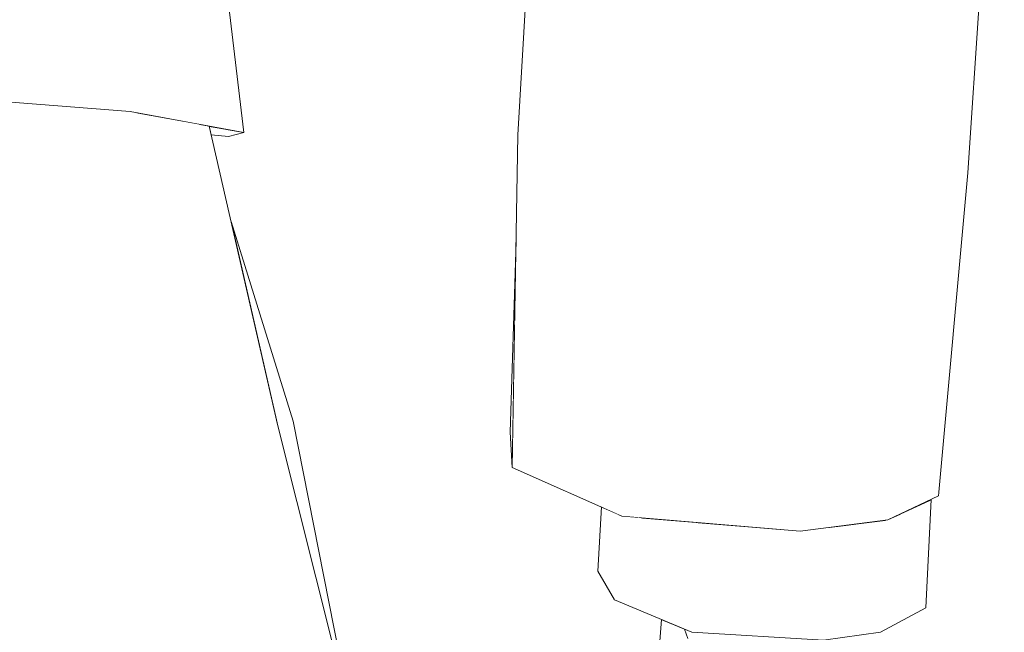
# Model space of a CAD drawing. Header units: millimetres. Extents: x 0 to 650, y -1 to 707.
# Tile 275 of 348: x 487.29 to 489.16, y 456.14 to 457.31. Entities that reach past the tile are written whole.
import ezdxf
from ezdxf.xclip import XClip

# ---------------------------------------------------------------- set-up
doc = ezdxf.new("R2010")
doc.units = ezdxf.units.MM
doc.header["$MEASUREMENT"] = 0
doc.header["$XCLIPFRAME"] = 0
doc.linetypes.add('Wipeout_Contour', pattern=[1000, 0, -1000])
doc.layers.add('Interior - Mobiliário .ARQ', color=7, linetype='Continuous')

# ---------------------------------------------------------------- blocks, each defined once
blk = doc.blocks.new('Desenho_5_5', base_point=(26.0927, 442.8059))
at = {"color": 254, "linetype": 'Wipeout_Contour', "lineweight": 0, "ltscale": 6011.139815}
blk.add_wipeout([(486.806, 457.1845), (487.0699, 457.1642), (487.0717, 457.1801), (487.1351, 457.2257), (487.1508, 457.2011), (487.1673, 457.1791), (487.172, 457.1563), (487.4996, 457.1311), (487.445, 457.5433)], dxfattribs=at).dxf.layer = 'Interior - Mobiliário .ARQ'
at = {"color": 254, "linetype": 'Wipeout_Contour', "lineweight": 0, "ltscale": 2005.553601}
blk.add_wipeout([(487.682, 457.0973), (487.6861, 457.0834), (487.7154, 457.0911)], dxfattribs=at).dxf.layer = 'Interior - Mobiliário .ARQ'
at = {"color": 254, "linetype": 'Wipeout_Contour', "lineweight": 0, "ltscale": 2004.581824}
blk.add_wipeout([(487.7781, 456.5416), (487.9249, 455.9555), (487.809, 456.5429)], dxfattribs=at).dxf.layer = 'Interior - Mobiliário .ARQ'
at = {"color": 254, "linetype": 'Wipeout_Contour', "lineweight": 0, "ltscale": 2675.005881}
blk.add_wipeout([(488.9633, 456.3674), (488.9239, 456.1424), (489.0104, 456.1887), (489.0202, 456.3943)], dxfattribs=at).dxf.layer = 'Interior - Mobiliário .ARQ'
at = {"color": 254, "linetype": 'Wipeout_Contour', "lineweight": 0, "ltscale": 2005.762287}
blk.add_wipeout([(488.4189, 456.2036), (488.4695, 456.3597), (488.4332, 456.3628)], dxfattribs=at).dxf.layer = 'Interior - Mobiliário .ARQ'
at = {"color": 254, "linetype": 'Wipeout_Contour', "lineweight": 0, "ltscale": 2673.781825}
blk.add_wipeout([(488.4986, 455.7702), (488.5582, 456.1305), (488.5517, 456.1481), (488.5114, 456.1649)], dxfattribs=at).dxf.layer = 'Interior - Mobiliário .ARQ'
at = {"color": 254, "linetype": 'Wipeout_Contour', "lineweight": 0, "ltscale": 2005.064247}
blk.add_wipeout([(487.445, 457.5433), (486.7763, 457.5795), (486.806, 457.1845)], dxfattribs=at).dxf.layer = 'Interior - Mobiliário .ARQ'
at = {"color": 254, "linetype": 'Wipeout_Contour', "lineweight": 0, "ltscale": 2673.510732}
blk.add_wipeout([(487.6816, 457.0973), (487.6496, 457.1033), (487.6534, 457.0868), (487.6861, 457.0834)], dxfattribs=at).dxf.layer = 'Interior - Mobiliário .ARQ'
at = {"color": 254, "linetype": 'Wipeout_Contour', "lineweight": 0, "ltscale": 2676.034664}
blk.add_wipeout([(488.9343, 456.3549), (488.9239, 456.1424), (488.9633, 456.3674), (488.938, 456.3554)], dxfattribs=at).dxf.layer = 'Interior - Mobiliário .ARQ'
at = {"color": 254, "linetype": 'Wipeout_Contour', "lineweight": 0, "ltscale": 2673.294135}
blk.add_wipeout([(488.5081, 456.1663), (488.4928, 455.9555), (488.4986, 455.7702), (488.5114, 456.1649)], dxfattribs=at).dxf.layer = 'Interior - Mobiliário .ARQ'
at = {"color": 254, "linetype": 'Wipeout_Contour', "lineweight": 0, "ltscale": 2006.028536}
blk.add_wipeout([(487.6629, 457.5269), (487.445, 457.5433), (487.4996, 457.1311)], dxfattribs=at).dxf.layer = 'Interior - Mobiliário .ARQ'
at = {"color": 254, "linetype": 'Wipeout_Contour', "lineweight": 0, "ltscale": 2674.604883}
blk.add_wipeout([(488.8637, 456.3459), (488.816, 456.1274), (488.9239, 456.1424), (488.9343, 456.3549)], dxfattribs=at).dxf.layer = 'Interior - Mobiliário .ARQ'
at = {"layer": 'Interior - Mobiliário .ARQ', "color": 7, "linetype": 'Continuous', "lineweight": 0}
blk.add_line((489.0104, 456.1887), (488.9239, 456.1424), dxfattribs=at)
at = {"color": 254, "linetype": 'Wipeout_Contour', "lineweight": 0, "ltscale": 2004.95338}
blk.add_wipeout([(487.4996, 457.1311), (487.7154, 457.0911), (487.6629, 457.5269)], dxfattribs=at).dxf.layer = 'Interior - Mobiliário .ARQ'
at = {"color": 254, "linetype": 'Wipeout_Contour', "lineweight": 0, "ltscale": 2006.727733}
blk.add_wipeout([(488.9867, 456.977), (488.938, 456.3554), (489.0344, 456.401)], dxfattribs=at).dxf.layer = 'Interior - Mobiliário .ARQ'
at = {"color": 254, "linetype": 'Wipeout_Contour', "lineweight": 0, "ltscale": 2006.59964}
blk.add_wipeout([(488.8262, 456.3411), (488.816, 456.1274), (488.8637, 456.3459)], dxfattribs=at).dxf.layer = 'Interior - Mobiliário .ARQ'
at = {"color": 254, "linetype": 'Wipeout_Contour', "lineweight": 0, "ltscale": 2004.890516}
blk.add_wipeout([(487.6301, 457.1069), (487.5116, 457.1288), (487.5833, 456.5535)], dxfattribs=at).dxf.layer = 'Interior - Mobiliário .ARQ'
at = {"color": 254, "linetype": 'Wipeout_Contour', "lineweight": 0, "ltscale": 2007.911079}
blk.add_wipeout([(489.0344, 456.401), (489.0901, 457.0147), (488.9867, 456.977)], dxfattribs=at).dxf.layer = 'Interior - Mobiliário .ARQ'
at = {"color": 254, "linetype": 'Wipeout_Contour', "lineweight": 0, "ltscale": 3342.905309}
blk.add_wipeout([(488.6597, 456.3436), (488.5661, 456.142), (488.816, 456.1274), (488.8262, 456.3411), (488.7713, 456.3341)], dxfattribs=at).dxf.layer = 'Interior - Mobiliário .ARQ'
at = {"layer": 'Interior - Mobiliário .ARQ', "color": 7, "linetype": 'Continuous', "lineweight": 0}
for p, q in [((489.0202, 456.3943), (489.0104, 456.1887)), ((488.9239, 456.1424), (488.816, 456.1274))]:
    blk.add_line(p, q, dxfattribs=at)
at = {"color": 254, "linetype": 'Wipeout_Contour', "lineweight": 0, "ltscale": 2008.426821}
blk.add_wipeout([(488.9867, 456.977), (489.0901, 457.0147), (489.1591, 458.075)], dxfattribs=at).dxf.layer = 'Interior - Mobiliário .ARQ'
at = {"color": 254, "linetype": 'Wipeout_Contour', "lineweight": 0, "ltscale": 2673.157024}
blk.add_wipeout([(487.5833, 456.5535), (487.7792, 456.5368), (487.6496, 457.1033), (487.6301, 457.1069)], dxfattribs=at).dxf.layer = 'Interior - Mobiliário .ARQ'
at = {"color": 254, "linetype": 'Wipeout_Contour', "lineweight": 0, "ltscale": 2006.505083}
blk.add_wipeout([(488.815, 456.9628), (488.7713, 456.3341), (488.938, 456.3554)], dxfattribs=at).dxf.layer = 'Interior - Mobiliário .ARQ'
at = {"color": 254, "linetype": 'Wipeout_Contour', "lineweight": 0, "ltscale": 2006.16287}
blk.add_wipeout([(488.5772, 456.3506), (488.5661, 456.142), (488.6597, 456.3436)], dxfattribs=at).dxf.layer = 'Interior - Mobiliário .ARQ'
at = {"layer": 'Interior - Mobiliário .ARQ', "color": 7, "linetype": 'Continuous', "lineweight": 0}
for p, q in [((487.6629, 457.5269), (487.7154, 457.0911)), ((487.7154, 457.0911), (487.6861, 457.0834)), ((487.6861, 457.0834), (487.6534, 457.0868))]:
    blk.add_line(p, q, dxfattribs=at)
at = {"color": 254, "linetype": 'Wipeout_Contour', "lineweight": 0, "ltscale": 2009.841131}
blk.add_wipeout([(489.1591, 458.075), (489.0708, 458.0461), (488.9867, 456.977)], dxfattribs=at).dxf.layer = 'Interior - Mobiliário .ARQ'
at = {"color": 254, "linetype": 'Wipeout_Contour', "lineweight": 0, "ltscale": 2004.066325}
blk.add_wipeout([(487.7792, 456.5368), (487.5833, 456.5535), (487.6597, 455.9347)], dxfattribs=at).dxf.layer = 'Interior - Mobiliário .ARQ'
at = {"color": 254, "linetype": 'Wipeout_Contour', "lineweight": 0, "ltscale": 2673.756664}
blk.add_wipeout([(488.4695, 456.3597), (488.4189, 456.2036), (488.5661, 456.142), (488.5772, 456.3506)], dxfattribs=at).dxf.layer = 'Interior - Mobiliário .ARQ'
at = {"layer": 'Interior - Mobiliário .ARQ', "color": 7, "linetype": 'Continuous', "lineweight": 0}
for p, q in [((489.0901, 457.0147), (489.1591, 458.075)), ((488.4928, 455.9555), (488.5081, 456.1663)), ((488.5517, 456.1481), (488.5582, 456.1305)), ((488.816, 456.1274), (488.5661, 456.142))]:
    blk.add_line(p, q, dxfattribs=at)
at = {"color": 254, "linetype": 'Wipeout_Contour', "lineweight": 0, "ltscale": 2003.689378}
blk.add_wipeout([(487.5833, 456.5535), (487.1441, 457.1796), (487.1648, 456.5523)], dxfattribs=at).dxf.layer = 'Interior - Mobiliário .ARQ'
at = {"color": 254, "linetype": 'Wipeout_Contour', "lineweight": 0, "ltscale": 2007.413138}
blk.add_wipeout([(488.938, 456.3554), (488.9867, 456.977), (488.815, 456.9628)], dxfattribs=at).dxf.layer = 'Interior - Mobiliário .ARQ'
at = {"color": 254, "linetype": 'Wipeout_Contour', "lineweight": 0, "ltscale": 2003.221652}
blk.add_wipeout([(487.6597, 455.9347), (487.9249, 455.9555), (487.7792, 456.5368)], dxfattribs=at).dxf.layer = 'Interior - Mobiliário .ARQ'
at = {"color": 254, "linetype": 'Wipeout_Contour', "lineweight": 0, "ltscale": 2673.656443}
blk.add_wipeout([(488.3871, 456.2584), (488.4189, 456.2036), (488.4264, 456.3658), (488.3999, 456.3776)], dxfattribs=at).dxf.layer = 'Interior - Mobiliário .ARQ'
at = {"layer": 'Interior - Mobiliário .ARQ', "color": 7, "linetype": 'Continuous', "lineweight": 0}
for p, q in [((489.0344, 456.401), (488.938, 456.3554)), ((488.4189, 456.2036), (488.3871, 456.2584)), ((488.5661, 456.142), (488.4189, 456.2036))]:
    blk.add_line(p, q, dxfattribs=at)
at = {"color": 254, "linetype": 'Wipeout_Contour', "lineweight": 0, "ltscale": 2008.039582}
blk.add_wipeout([(488.815, 456.9628), (488.9867, 456.977), (489.0708, 458.0461)], dxfattribs=at).dxf.layer = 'Interior - Mobiliário .ARQ'
at = {"color": 254, "linetype": 'Wipeout_Contour', "lineweight": 0, "ltscale": 4010.222203}
blk.add_wipeout([(487.1673, 457.1791), (487.1441, 457.1796), (487.5833, 456.5535), (487.5116, 457.1288), (487.4996, 457.1311), (487.172, 457.1563)], dxfattribs=at).dxf.layer = 'Interior - Mobiliário .ARQ'
at = {"color": 254, "linetype": 'Wipeout_Contour', "lineweight": 0, "ltscale": 2006.044721}
blk.add_wipeout([(488.4592, 456.995), (488.4332, 456.3628), (488.7713, 456.3341)], dxfattribs=at).dxf.layer = 'Interior - Mobiliário .ARQ'
at = {"color": 254, "linetype": 'Wipeout_Contour', "lineweight": 0, "ltscale": 2004.007178}
blk.add_wipeout([(487.6911, 456.9221), (487.7781, 456.5416), (487.809, 456.5429)], dxfattribs=at).dxf.layer = 'Interior - Mobiliário .ARQ'
at = {"layer": 'Interior - Mobiliário .ARQ', "color": 7, "linetype": 'Continuous', "lineweight": 0}
for p, q in [((487.172, 457.1563), (487.4996, 457.1311)), ((487.4996, 457.1311), (487.7154, 457.0911)), ((487.809, 456.5429), (487.6911, 456.9221)), ((487.7792, 456.5368), (487.9249, 455.9555)), ((487.9249, 455.9555), (487.809, 456.5429))]:
    blk.add_line(p, q, dxfattribs=at)
at = {"color": 254, "linetype": 'Wipeout_Contour', "lineweight": 0, "ltscale": 2009.663551}
blk.add_wipeout([(489.0708, 458.0461), (488.8839, 458.0608), (488.815, 456.9628)], dxfattribs=at).dxf.layer = 'Interior - Mobiliário .ARQ'
at = {"color": 254, "linetype": 'Wipeout_Contour', "lineweight": 0, "ltscale": 2005.702773}
blk.add_wipeout([(488.2358, 457.0868), (488.2248, 456.4553), (488.4332, 456.3628)], dxfattribs=at).dxf.layer = 'Interior - Mobiliário .ARQ'
at = {"color": 254, "linetype": 'Wipeout_Contour', "lineweight": 0, "ltscale": 2002.517998}
blk.add_wipeout([(487.1648, 456.5523), (487.2067, 455.8098), (487.6597, 455.9347)], dxfattribs=at).dxf.layer = 'Interior - Mobiliário .ARQ'
at = {"layer": 'Interior - Mobiliário .ARQ', "color": 7, "linetype": 'Continuous', "lineweight": 0}
blk.add_line((489.0901, 457.0147), (489.0344, 456.401), dxfattribs=at)
at = {"color": 254, "linetype": 'Wipeout_Contour', "lineweight": 0, "ltscale": 2006.768594}
blk.add_wipeout([(488.7713, 456.3341), (488.815, 456.9628), (488.4592, 456.995)], dxfattribs=at).dxf.layer = 'Interior - Mobiliário .ARQ'
at = {"color": 254, "linetype": 'Wipeout_Contour', "lineweight": 0, "ltscale": 2003.312655}
blk.add_wipeout([(487.1648, 456.5523), (487.6597, 455.9347), (487.5833, 456.5535)], dxfattribs=at).dxf.layer = 'Interior - Mobiliário .ARQ'
at = {"layer": 'Interior - Mobiliário .ARQ', "color": 7, "linetype": 'Continuous', "lineweight": 0}
for p, q in [((487.6496, 457.1033), (487.7792, 456.5368)), ((488.938, 456.3554), (488.7713, 456.3341))]:
    blk.add_line(p, q, dxfattribs=at)
at = {"color": 254, "linetype": 'Wipeout_Contour', "lineweight": 0, "ltscale": 2007.429703}
blk.add_wipeout([(488.4592, 456.995), (488.815, 456.9628), (488.8839, 458.0608)], dxfattribs=at).dxf.layer = 'Interior - Mobiliário .ARQ'
at = {"color": 254, "linetype": 'Wipeout_Contour', "lineweight": 0, "ltscale": 2009.120059}
blk.add_wipeout([(488.8839, 458.0608), (488.5423, 458.1397), (488.4592, 456.995)], dxfattribs=at).dxf.layer = 'Interior - Mobiliário .ARQ'
at = {"color": 254, "linetype": 'Wipeout_Contour', "lineweight": 0, "ltscale": 2006.145441}
blk.add_wipeout([(488.4332, 456.3628), (488.4592, 456.995), (488.2358, 457.0868)], dxfattribs=at).dxf.layer = 'Interior - Mobiliário .ARQ'
at = {"layer": 'Interior - Mobiliário .ARQ', "color": 7, "linetype": 'Continuous', "lineweight": 0}
for p, q in [((488.3942, 456.3801), (488.3871, 456.2584)), ((488.7713, 456.3341), (488.4332, 456.3628))]:
    blk.add_line(p, q, dxfattribs=at)
at = {"color": 254, "linetype": 'Wipeout_Contour', "lineweight": 0, "ltscale": 2007.184665}
blk.add_wipeout([(488.3089, 458.2203), (488.2358, 457.0868), (488.4592, 456.995)], dxfattribs=at).dxf.layer = 'Interior - Mobiliário .ARQ'
at = {"color": 254, "linetype": 'Wipeout_Contour', "lineweight": 0, "ltscale": 2005.3263}
blk.add_wipeout([(488.2323, 456.8848), (488.2209, 456.5222), (488.2248, 456.4553)], dxfattribs=at).dxf.layer = 'Interior - Mobiliário .ARQ'
at = {"layer": 'Interior - Mobiliário .ARQ', "color": 7, "linetype": 'Continuous', "lineweight": 0}
for p, q in [((488.2323, 456.8848), (488.2209, 456.5222)), ((488.2209, 456.5222), (488.2248, 456.4553)), ((488.2248, 456.4553), (488.4332, 456.3628))]:
    blk.add_line(p, q, dxfattribs=at)
at = {"color": 254, "linetype": 'Wipeout_Contour', "lineweight": 0, "ltscale": 2008.4842}
blk.add_wipeout([(488.4592, 456.995), (488.5423, 458.1397), (488.3089, 458.2203)], dxfattribs=at).dxf.layer = 'Interior - Mobiliário .ARQ'
at = {"color": 254, "linetype": 'Wipeout_Contour', "lineweight": 0, "ltscale": 2008.10699}
blk.add_wipeout([(488.3036, 458.2462), (488.2358, 457.0868), (488.3089, 458.2203)], dxfattribs=at).dxf.layer = 'Interior - Mobiliário .ARQ'
at = {"layer": 'Interior - Mobiliário .ARQ', "color": 7, "linetype": 'Continuous', "lineweight": 0}
for q in [(488.3036, 458.2462), (488.2248, 456.4553)]:
    blk.add_line((488.2358, 457.0868), q, dxfattribs=at)

msp = doc.modelspace()

# ---------------------------------------------------------------- block references
at = {"color": 7, "linetype": 'Continuous', "lineweight": 0}
ref = msp.add_blockref('Desenho_5_5', (26.0927, 442.8059), dxfattribs=at)
XClip(ref).set_block_clipping_path([(360.0636904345, 428.2751855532), (639.463055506, 506.7925253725)])

doc.saveas('drawing.dxf')
